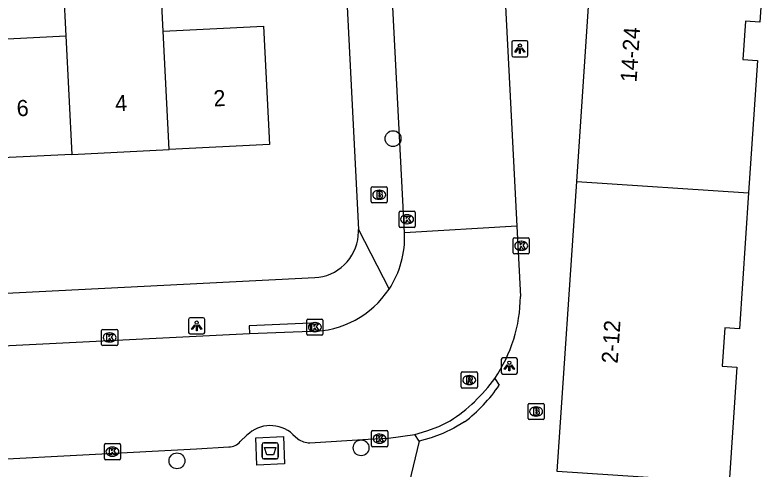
# Model space of a CAD drawing. Extents: x 161084 to 161928, y 385355 to 386522.
# Drawn here: x 161796.19 to 161842.75, y 385863.85 to 385892.02 of the extents above; entities that cross this region are included whole.
import ezdxf

# ---------------------------------------------------------------- set-up
doc = ezdxf.new("R2010")
doc.units = 0
for name, color, linetype in [('IMGEO_Afval_apart_plaats', 7, 'Continuous'), ('IMGEO_Boom', 7, 'Continuous'), ('IMGEO_Brandkraan', 7, 'Continuous'), ('IMGEO_Kolk', 7, 'Continuous'), ('IMGEO_Lichtpunt', 7, 'Continuous'), ('IMGEO_Pand', 7, 'Continuous'), ('IMGEO_Pand_nummerreeks', 7, 'Continuous'), ('IMGEO_Rijbaan_lokaal_open', 7, 'Continuous'), ('IMGEO_Rioolput', 7, 'Continuous'), ('IMGEO_Voetpad_gesloten', 7, 'Continuous'), ('IMGEO_Voetpad_open', 7, 'Continuous')]:
    doc.layers.add(name, color=color, linetype=linetype)

msp = doc.modelspace()

# ---------------------------------------------------------------- linework, layer by layer
at = {"layer": 'IMGEO_Afval_apart_plaats'}
for p, q in [((161811.466, 385864.638), (161811.466, 385865.438)), ((161811.466, 385865.438), (161811.466, 385864.638)), ((161811.566, 385865.538), (161812.356, 385865.538)), ((161812.356, 385865.538), (161811.566, 385865.538)), ((161812.456, 385865.438), (161812.456, 385864.638)), ((161812.456, 385864.638), (161812.456, 385865.438)), ((161812.356, 385864.538), (161811.566, 385864.538)), ((161811.566, 385864.538), (161812.356, 385864.538))]:
    msp.add_line(p, q, dxfattribs=at)
msp.add_lwpolyline([(161811.609, 385865.252), (161812.313, 385865.252), (161812.164, 385864.782), (161811.758, 385864.782), (161811.609, 385865.252)], dxfattribs=at)
for centre, start, end in [((161811.566, 385865.438), 90, 180), ((161811.566, 385865.438), 90, 180), ((161812.356, 385865.438), 0, 90), ((161812.356, 385865.438), 360, 90), ((161811.566, 385864.638), 180, 270), ((161811.566, 385864.638), 180, 270), ((161812.356, 385864.638), 270, 0), ((161812.356, 385864.638), 270, 0)]:
    msp.add_arc(centre, 0.1, start, end, dxfattribs=at)
at = {"layer": 'IMGEO_Boom'}
for centre in [(161819.562, 385884.371), (161817.585, 385865.222), (161806.198, 385864.418)]:
    msp.add_circle(centre, 0.489, dxfattribs=at)
at = {"layer": 'IMGEO_Brandkraan'}
for p, q in [((161818.207, 385880.466), (161818.207, 385881.318)), ((161818.282, 385881.392), (161819.134, 385881.392)), ((161818.695, 385881.172), (161818.72, 385881.172)), ((161819.208, 385881.318), (161819.208, 385880.466)), ((161818.718, 385880.612), (161818.693, 385880.612)), ((161819.134, 385880.392), (161818.282, 385880.392)), ((161827.909, 385867.048), (161827.909, 385867.9)), ((161827.984, 385867.974), (161828.836, 385867.974)), ((161828.91, 385867.9), (161828.91, 385867.048)), ((161828.397, 385867.754), (161828.422, 385867.754)), ((161828.836, 385866.974), (161827.984, 385866.974)), ((161828.42, 385867.194), (161828.395, 385867.194))]:
    msp.add_line(p, q, dxfattribs=at)
for points in [[(161818.207, 385880.466), (161818.207, 385881.318)], [(161818.282, 385881.392), (161819.134, 385881.392)], [(161818.555, 385881.092), (161818.555, 385880.692), (161818.768, 385880.692)], [(161818.786, 385881.092), (161818.555, 385881.092)], [(161818.734, 385881.011), (161818.68, 385881.011), (161818.68, 385880.935)], [(161818.68, 385880.935), (161818.733, 385880.935)], [(161819.208, 385881.318), (161819.208, 385880.466)], [(161818.742, 385880.859), (161818.68, 385880.859), (161818.68, 385880.778)], [(161818.68, 385880.778), (161818.742, 385880.778)], [(161819.134, 385880.392), (161818.282, 385880.392)], [(161827.909, 385867.048), (161827.909, 385867.9)], [(161827.984, 385867.974), (161828.836, 385867.974)], [(161828.91, 385867.9), (161828.91, 385867.048)], [(161828.257, 385867.674), (161828.257, 385867.274), (161828.47, 385867.274)], [(161828.488, 385867.674), (161828.257, 385867.674)], [(161828.436, 385867.593), (161828.382, 385867.593), (161828.382, 385867.517)], [(161828.382, 385867.517), (161828.435, 385867.517)], [(161828.444, 385867.441), (161828.382, 385867.441), (161828.382, 385867.36)], [(161828.836, 385866.974), (161827.984, 385866.974)], [(161828.382, 385867.36), (161828.444, 385867.36)]]:
    msp.add_lwpolyline(points, dxfattribs=at)
for centre, radius, start, end in [((161818.284, 385881.316), 0.0765, 91.552, 178.448), ((161818.284, 385881.316), 0.0765, 91.552, 178.448), ((161818.735, 385880.973), 0.0379, 267.8285, 90.9355), ((161818.79, 385880.947), 0.145, 59.4692, 91.5367), ((161818.815, 385880.994), 0.0922, 285.5137, 58.1501), ((161819.132, 385881.316), 0.0765, 1.552, 88.448), ((161819.132, 385881.316), 0.0765, 1.552, 88.448), ((161818.284, 385880.468), 0.0765, 181.552, 268.448), ((161818.284, 385880.468), 0.0765, 181.552, 268.448), ((161818.743, 385880.818), 0.0404, 269.8759, 90.5077), ((161818.774, 385880.943), 0.251, 268.6676, 293.5347), ((161818.82, 385880.802), 0.105, 301.3115, 78.989), ((161819.132, 385880.468), 0.0765, 271.552, 358.448), ((161819.132, 385880.468), 0.0765, 271.552, 358.448), ((161827.986, 385867.898), 0.0765, 91.552, 178.448), ((161827.986, 385867.898), 0.0765, 91.552, 178.448), ((161828.834, 385867.898), 0.0765, 1.552, 88.448), ((161828.834, 385867.898), 0.0765, 1.552, 88.448), ((161828.437, 385867.555), 0.0379, 267.8285, 90.9355), ((161828.445, 385867.4), 0.0404, 269.8759, 90.5077), ((161828.492, 385867.529), 0.145, 59.4692, 91.5367), ((161828.517, 385867.576), 0.0922, 285.5137, 58.1501), ((161828.522, 385867.384), 0.105, 301.3115, 78.989), ((161827.986, 385867.05), 0.0765, 181.552, 268.448), ((161827.986, 385867.05), 0.0765, 181.552, 268.448), ((161828.476, 385867.525), 0.251, 268.6676, 293.5347), ((161828.834, 385867.05), 0.0765, 271.552, 358.448), ((161828.834, 385867.05), 0.0765, 271.552, 358.448)]:
    msp.add_arc(centre, radius, start, end, dxfattribs=at)
for centre, major_axis, ratio, start_param, end_param in [((161818.694, 385880.892), (-0.387, 0.002), 0.722429, 4.712389, 7.853982), ((161818.719, 385880.892), (-0.39, 0.002), 0.717154, 1.570796, 4.712389), ((161828.396, 385867.474), (-0.387, 0.002), 0.722429, 4.712389, 7.853982), ((161828.421, 385867.474), (-0.39, 0.002), 0.717154, 1.570796, 4.712389)]:
    msp.add_ellipse(centre, major_axis=major_axis, ratio=ratio, start_param=start_param, end_param=end_param, dxfattribs=at)
at = {"layer": 'IMGEO_Kolk'}
for p, q in [((161819.931, 385878.949), (161819.931, 385879.801)), ((161820.006, 385879.875), (161820.858, 385879.875)), ((161820.419, 385879.655), (161820.444, 385879.655)), ((161820.932, 385879.801), (161820.932, 385878.949)), ((161820.442, 385879.095), (161820.417, 385879.095)), ((161820.858, 385878.875), (161820.006, 385878.875)), ((161826.988, 385877.307), (161826.988, 385878.159)), ((161827.063, 385878.233), (161827.915, 385878.233)), ((161827.989, 385878.159), (161827.989, 385877.307)), ((161827.476, 385878.013), (161827.501, 385878.013)), ((161827.915, 385877.233), (161827.063, 385877.233)), ((161827.499, 385877.453), (161827.474, 385877.453)), ((161814.225, 385872.269), (161814.225, 385873.121)), ((161814.3, 385873.195), (161815.152, 385873.195)), ((161815.226, 385873.121), (161815.226, 385872.269)), ((161801.608, 385872.557), (161802.46, 385872.557)), ((161814.713, 385872.975), (161814.738, 385872.975)), ((161801.533, 385871.631), (161801.533, 385872.483)), ((161802.021, 385872.337), (161802.046, 385872.337)), ((161802.534, 385872.483), (161802.534, 385871.631)), ((161815.152, 385872.195), (161814.3, 385872.195)), ((161814.736, 385872.415), (161814.711, 385872.415)), ((161802.044, 385871.777), (161802.019, 385871.777)), ((161802.46, 385871.557), (161801.608, 385871.557)), ((161818.231, 385865.364), (161818.231, 385866.216)), ((161818.306, 385866.29), (161819.158, 385866.29)), ((161818.719, 385866.07), (161818.744, 385866.07)), ((161819.232, 385866.216), (161819.232, 385865.364)), ((161801.709, 385864.561), (161801.709, 385865.413)), ((161801.784, 385865.487), (161802.636, 385865.487)), ((161802.197, 385865.267), (161802.222, 385865.267)), ((161802.71, 385865.413), (161802.71, 385864.561)), ((161819.158, 385865.29), (161818.306, 385865.29)), ((161818.742, 385865.51), (161818.717, 385865.51)), ((161802.22, 385864.707), (161802.195, 385864.707)), ((161802.636, 385864.487), (161801.784, 385864.487))]:
    msp.add_line(p, q, dxfattribs=at)
for points in [[(161819.931, 385878.949), (161819.931, 385879.801)], [(161820.006, 385879.875), (161820.858, 385879.875)], [(161820.252, 385879.575), (161820.375, 385879.575), (161820.375, 385879.424), (161820.505, 385879.575), (161820.669, 385879.575), (161820.523, 385879.424), (161820.676, 385879.175), (161820.524, 385879.175), (161820.439, 385879.339), (161820.375, 385879.272), (161820.375, 385879.175), (161820.252, 385879.175), (161820.252, 385879.575)], [(161820.932, 385879.801), (161820.932, 385878.949)], [(161820.858, 385878.875), (161820.006, 385878.875)], [(161826.988, 385877.307), (161826.988, 385878.159)], [(161827.063, 385878.233), (161827.915, 385878.233)], [(161827.989, 385878.159), (161827.989, 385877.307)], [(161827.309, 385877.933), (161827.432, 385877.933), (161827.432, 385877.782), (161827.562, 385877.933), (161827.726, 385877.933), (161827.58, 385877.782), (161827.733, 385877.533), (161827.581, 385877.533), (161827.496, 385877.697), (161827.432, 385877.63), (161827.432, 385877.533), (161827.309, 385877.533), (161827.309, 385877.933)], [(161827.915, 385877.233), (161827.063, 385877.233)], [(161814.225, 385872.269), (161814.225, 385873.121)], [(161814.3, 385873.195), (161815.152, 385873.195)], [(161815.226, 385873.121), (161815.226, 385872.269)], [(161801.608, 385872.557), (161802.46, 385872.557)], [(161814.546, 385872.895), (161814.669, 385872.895), (161814.669, 385872.744), (161814.799, 385872.895), (161814.963, 385872.895), (161814.817, 385872.744), (161814.97, 385872.495), (161814.818, 385872.495), (161814.733, 385872.659), (161814.669, 385872.592), (161814.669, 385872.495), (161814.546, 385872.495), (161814.546, 385872.895)], [(161801.533, 385871.631), (161801.533, 385872.483)], [(161801.854, 385872.257), (161801.977, 385872.257), (161801.977, 385872.106), (161802.107, 385872.257), (161802.271, 385872.257), (161802.125, 385872.106), (161802.278, 385871.857), (161802.126, 385871.857), (161802.041, 385872.021), (161801.977, 385871.954), (161801.977, 385871.857), (161801.854, 385871.857), (161801.854, 385872.257)], [(161802.534, 385872.483), (161802.534, 385871.631)], [(161815.152, 385872.195), (161814.3, 385872.195)], [(161802.46, 385871.557), (161801.608, 385871.557)], [(161818.231, 385865.364), (161818.231, 385866.216)], [(161818.306, 385866.29), (161819.158, 385866.29)], [(161819.232, 385866.216), (161819.232, 385865.364)], [(161818.552, 385865.99), (161818.675, 385865.99), (161818.675, 385865.839), (161818.805, 385865.99), (161818.969, 385865.99), (161818.823, 385865.839), (161818.976, 385865.59), (161818.824, 385865.59), (161818.739, 385865.754), (161818.675, 385865.687), (161818.675, 385865.59), (161818.552, 385865.59), (161818.552, 385865.99)], [(161801.709, 385864.561), (161801.709, 385865.413)], [(161801.784, 385865.487), (161802.636, 385865.487)], [(161802.03, 385865.187), (161802.153, 385865.187), (161802.153, 385865.036), (161802.283, 385865.187), (161802.447, 385865.187), (161802.301, 385865.036), (161802.454, 385864.787), (161802.302, 385864.787), (161802.217, 385864.951), (161802.153, 385864.884), (161802.153, 385864.787), (161802.03, 385864.787), (161802.03, 385865.187)], [(161802.71, 385865.413), (161802.71, 385864.561)], [(161819.158, 385865.29), (161818.306, 385865.29)], [(161802.636, 385864.487), (161801.784, 385864.487)]]:
    msp.add_lwpolyline(points, dxfattribs=at)
for centre, start, end in [((161820.008, 385879.799), 91.552, 178.448), ((161820.008, 385879.799), 91.552, 178.448), ((161820.856, 385879.799), 1.552, 88.448), ((161820.856, 385879.799), 1.552, 88.448), ((161820.008, 385878.951), 181.552, 268.448), ((161820.008, 385878.951), 181.552, 268.448), ((161820.856, 385878.951), 271.552, 358.448), ((161820.856, 385878.951), 271.552, 358.448), ((161827.065, 385878.157), 91.552, 178.448), ((161827.065, 385878.157), 91.552, 178.448), ((161827.913, 385878.157), 1.552, 88.448), ((161827.913, 385878.157), 1.552, 88.448), ((161827.065, 385877.309), 181.552, 268.448), ((161827.065, 385877.309), 181.552, 268.448), ((161827.913, 385877.309), 271.552, 358.448), ((161827.913, 385877.309), 271.552, 358.448), ((161814.302, 385873.119), 91.552, 178.448), ((161814.302, 385873.119), 91.552, 178.448), ((161815.15, 385873.119), 1.552, 88.448), ((161815.15, 385873.119), 1.552, 88.448), ((161801.61, 385872.481), 91.552, 178.448), ((161801.61, 385872.481), 91.552, 178.448), ((161802.458, 385872.481), 1.552, 88.448), ((161802.458, 385872.481), 1.552, 88.448), ((161814.302, 385872.271), 181.552, 268.448), ((161814.302, 385872.271), 181.552, 268.448), ((161815.15, 385872.271), 271.552, 358.448), ((161815.15, 385872.271), 271.552, 358.448), ((161801.61, 385871.633), 181.552, 268.448), ((161801.61, 385871.633), 181.552, 268.448), ((161802.458, 385871.633), 271.552, 358.448), ((161802.458, 385871.633), 271.552, 358.448), ((161818.308, 385866.214), 91.552, 178.448), ((161818.308, 385866.214), 91.552, 178.448), ((161819.156, 385866.214), 1.552, 88.448), ((161819.156, 385866.214), 1.552, 88.448), ((161801.786, 385865.411), 91.552, 178.448), ((161801.786, 385865.411), 91.552, 178.448), ((161802.634, 385865.411), 1.552, 88.448), ((161802.634, 385865.411), 1.552, 88.448), ((161818.308, 385865.366), 181.552, 268.448), ((161818.308, 385865.366), 181.552, 268.448), ((161819.156, 385865.366), 271.552, 358.448), ((161819.156, 385865.366), 271.552, 358.448), ((161801.786, 385864.563), 181.552, 268.448), ((161801.786, 385864.563), 181.552, 268.448), ((161802.634, 385864.563), 271.552, 358.448), ((161802.634, 385864.563), 271.552, 358.448)]:
    msp.add_arc(centre, 0.0765, start, end, dxfattribs=at)
for centre, major_axis, ratio, start_param, end_param in [((161820.418, 385879.375), (-0.387, 0.002), 0.722429, 4.712389, 7.853982), ((161820.443, 385879.375), (-0.39, 0.002), 0.717154, 1.570796, 4.712389), ((161827.475, 385877.733), (-0.387, 0.002), 0.722429, 4.712389, 7.853982), ((161827.5, 385877.733), (-0.39, 0.002), 0.717154, 1.570796, 4.712389), ((161814.712, 385872.695), (-0.387, 0.002), 0.722429, 4.712389, 7.853982), ((161814.737, 385872.695), (-0.39, 0.002), 0.717154, 1.570796, 4.712389), ((161802.02, 385872.057), (-0.387, 0.002), 0.722429, 4.712389, 7.853982), ((161802.045, 385872.057), (-0.39, 0.002), 0.717154, 1.570796, 4.712389), ((161818.718, 385865.79), (-0.387, 0.002), 0.722429, 4.712389, 7.853982), ((161818.743, 385865.79), (-0.39, 0.002), 0.717154, 1.570796, 4.712389), ((161802.196, 385864.987), (-0.387, 0.002), 0.722429, 4.712389, 7.853982), ((161802.221, 385864.987), (-0.39, 0.002), 0.717154, 1.570796, 4.712389)]:
    msp.add_ellipse(centre, major_axis=major_axis, ratio=ratio, start_param=start_param, end_param=end_param, dxfattribs=at)
at = {"layer": 'IMGEO_Lichtpunt'}
for p, q in [((161826.91, 385890.338), (161826.91, 385889.531)), ((161826.91, 385890.338), (161826.91, 385889.531)), ((161827.812, 385890.433), (161827.004, 385890.433)), ((161827.812, 385890.433), (161827.004, 385890.433)), ((161827.906, 385889.531), (161827.906, 385890.338)), ((161827.906, 385889.531), (161827.906, 385890.338)), ((161827.004, 385889.437), (161827.812, 385889.437)), ((161827.004, 385889.437), (161827.812, 385889.437)), ((161806.921, 385873.18), (161806.921, 385872.373)), ((161806.921, 385873.18), (161806.921, 385872.373)), ((161807.823, 385873.275), (161807.015, 385873.275)), ((161807.823, 385873.275), (161807.015, 385873.275)), ((161807.917, 385872.373), (161807.917, 385873.18)), ((161807.917, 385872.373), (161807.917, 385873.18)), ((161807.015, 385872.279), (161807.823, 385872.279)), ((161807.015, 385872.279), (161807.823, 385872.279)), ((161826.254, 385870.695), (161826.254, 385869.888)), ((161826.254, 385870.695), (161826.254, 385869.888)), ((161827.156, 385870.79), (161826.348, 385870.79)), ((161827.156, 385870.79), (161826.348, 385870.79)), ((161827.25, 385869.888), (161827.25, 385870.695)), ((161827.25, 385869.888), (161827.25, 385870.695)), ((161826.348, 385869.794), (161827.156, 385869.794)), ((161826.348, 385869.794), (161827.156, 385869.794))]:
    msp.add_line(p, q, dxfattribs=at)
for points in [[(161827.284, 385890.002), (161827.323, 385889.974), (161827.135, 385889.712), (161827.097, 385889.739), (161827.284, 385890.002)], [(161827.386, 385889.954), (161827.433, 385889.954), (161827.433, 385889.632), (161827.386, 385889.632), (161827.386, 385889.954)], [(161827.496, 385889.974), (161827.534, 385890.001), (161827.721, 385889.739), (161827.682, 385889.711), (161827.496, 385889.974)], [(161807.295, 385872.844), (161807.334, 385872.816), (161807.146, 385872.554), (161807.108, 385872.581), (161807.295, 385872.844)], [(161807.397, 385872.796), (161807.444, 385872.796), (161807.444, 385872.474), (161807.397, 385872.474), (161807.397, 385872.796)], [(161807.507, 385872.816), (161807.545, 385872.843), (161807.732, 385872.581), (161807.693, 385872.553), (161807.507, 385872.816)], [(161826.628, 385870.359), (161826.667, 385870.331), (161826.479, 385870.069), (161826.441, 385870.096), (161826.628, 385870.359)], [(161826.73, 385870.311), (161826.777, 385870.311), (161826.777, 385869.989), (161826.73, 385869.989), (161826.73, 385870.311)], [(161826.84, 385870.331), (161826.878, 385870.358), (161827.065, 385870.096), (161827.026, 385870.068), (161826.84, 385870.331)]]:
    msp.add_lwpolyline(points, dxfattribs=at)
for centre in [(161827.409, 385890.136), (161807.42, 385872.978), (161826.753, 385870.493)]:
    msp.add_circle(centre, 0.0994, dxfattribs=at)
for centre, start, end in [((161827.004, 385890.338), 90, 180), ((161827.004, 385890.338), 90, 180), ((161827.812, 385890.338), 0, 90), ((161827.812, 385890.338), 0, 90), ((161827.004, 385889.531), 180, 270), ((161827.004, 385889.531), 180, 270), ((161827.812, 385889.531), 270, 0), ((161827.812, 385889.531), 270, 360), ((161807.015, 385873.18), 90, 180), ((161807.015, 385873.18), 90, 180), ((161807.823, 385873.18), 0, 90), ((161807.823, 385873.18), 0, 90), ((161807.015, 385872.373), 180, 270), ((161807.015, 385872.373), 180, 270), ((161807.823, 385872.373), 270, 0), ((161807.823, 385872.373), 270, 360), ((161826.348, 385870.695), 90, 180), ((161826.348, 385870.695), 90, 180), ((161827.156, 385870.695), 0, 90), ((161827.156, 385870.695), 0, 90), ((161826.348, 385869.888), 180, 270), ((161826.348, 385869.888), 180, 270), ((161827.156, 385869.888), 270, 0), ((161827.156, 385869.888), 270, 360)]:
    msp.add_arc(centre, 0.0946, start, end, dxfattribs=at)
at = {"layer": 'IMGEO_Pand'}
for points in [[(161830.921, 385881.723), (161832.124, 385899.683)], [(161842.746, 385898.971), (161842.251, 385891.582), (161841.351, 385891.642), (161841.192, 385889.262), (161842.092, 385889.202), (161841.543, 385881.011)], [(161805.352, 385891.028), (161805.207, 385893.908), (161799.179, 385893.604), (161799.324, 385890.724)], [(161805.352, 385891.028), (161811.558, 385891.34), (161811.927, 385884.008), (161805.721, 385883.696)], [(161793.296, 385890.421), (161799.324, 385890.724)], [(161799.324, 385890.724), (161799.693, 385883.392)], [(161805.721, 385883.696), (161805.352, 385891.028)], [(161799.693, 385883.392), (161793.665, 385883.089)], [(161799.693, 385883.392), (161805.721, 385883.696)], [(161829.718, 385863.763), (161830.921, 385881.723)], [(161830.921, 385881.723), (161841.543, 385881.011)], [(161841.543, 385881.011), (161840.98, 385872.602), (161840.08, 385872.662), (161839.921, 385870.283), (161840.821, 385870.222), (161840.34, 385863.051), (161829.718, 385863.763)]]:
    msp.add_lwpolyline(points, dxfattribs=at)
at = {"layer": 'IMGEO_Rijbaan_lokaal_open'}
for points in [[(161824.543, 385930.825), (161826.78, 385887.396), (161827.216, 385878.955)], [(161820.274, 385878.537), (161817.598, 385930.465)], [(161827.216, 385878.955), (161820.274, 385878.537)], [(161827.216, 385878.955), (161827.441, 385874.599)], [(161810.687, 385872.274), (161784.274, 385870.958), (161773.393, 385870.455)], [(161814.478, 385872.433), (161810.687, 385872.274)], [(161820.907, 385866.051), (161821.661, 385866.268), (161822.392, 385866.552), (161823.095, 385866.901)], [(161813.372, 385866.051), (161813.677, 385865.784)], [(161814.419, 385865.539), (161818.019, 385865.757), (161819.279, 385865.818), (161820.907, 385866.051)], [(161810.107, 385865.612), (161810.526, 385865.999)], [(161787.867, 385864.134), (161807.406, 385865.168), (161809.403, 385865.283)]]:
    msp.add_lwpolyline(points, dxfattribs=at)
for centre, radius, start, end in [((161814.453, 385878.26), 5.827, 326.5247, 2.7236), ((161814.454, 385878.259), 5.826, 270.2348, 326.5319), ((161818.256, 385874.689), 9.185, 325.7981, 359.4386), ((161817.67, 385875.363), 10.052, 302.667, 324.5023), ((161811.976, 385864.552), 2.049, 47.0412, 135.0523), ((161809.395, 385866.218), 0.935, 270.4956, 319.6006), ((161814.408, 385866.751), 1.213, 232.9303, 270.5244)]:
    msp.add_arc(centre, radius, start, end, dxfattribs=at)
at = {"layer": 'IMGEO_Rioolput'}
for p, q in [((161823.775, 385868.995), (161823.775, 385869.847)), ((161823.85, 385869.921), (161824.702, 385869.921)), ((161824.776, 385869.847), (161824.776, 385868.995)), ((161824.263, 385869.701), (161824.288, 385869.701)), ((161824.702, 385868.921), (161823.85, 385868.921)), ((161824.286, 385869.141), (161824.261, 385869.141))]:
    msp.add_line(p, q, dxfattribs=at)
for points in [[(161823.775, 385868.995), (161823.775, 385869.847)], [(161823.85, 385869.921), (161824.702, 385869.921)], [(161824.776, 385869.847), (161824.776, 385868.995)], [(161824.364, 385869.619), (161824.112, 385869.621), (161824.112, 385869.221)], [(161824.112, 385869.221), (161824.236, 385869.221), (161824.236, 385869.383), (161824.247, 385869.383)], [(161824.29, 385869.54), (161824.236, 385869.54), (161824.236, 385869.459)], [(161824.236, 385869.459), (161824.288, 385869.459)], [(161824.294, 385869.354), (161824.365, 385869.221), (161824.505, 385869.221), (161824.44, 385869.347)], [(161824.702, 385868.921), (161823.85, 385868.921)]]:
    msp.add_lwpolyline(points, dxfattribs=at)
for centre, radius, start, end in [((161823.852, 385869.845), 0.0765, 91.552, 178.448), ((161823.852, 385869.845), 0.0765, 91.552, 178.448), ((161824.7, 385869.845), 0.0765, 1.552, 88.448), ((161824.7, 385869.845), 0.0765, 1.552, 88.448), ((161824.246, 385869.33), 0.0533, 26.0293, 88.6989), ((161824.272, 385869.648), 0.19, 274.7715, 282.9687), ((161824.296, 385869.444), 0.0964, 77.0061, 93.1865), ((161824.31, 385869.501), 0.0378, 276.6634, 79.6772), ((161824.363, 385869.509), 0.109, 350.3612, 89.416), ((161824.361, 385869.509), 0.112, 277.5842, 350.9817), ((161824.345, 385869.294), 0.108, 29.5134, 73.7905), ((161823.852, 385868.997), 0.0765, 181.552, 268.448), ((161823.852, 385868.997), 0.0765, 181.552, 268.448), ((161824.7, 385868.997), 0.0765, 271.552, 358.448), ((161824.7, 385868.997), 0.0765, 271.552, 358.448)]:
    msp.add_arc(centre, radius, start, end, dxfattribs=at)
for centre, major_axis, ratio, start_param, end_param in [((161824.262, 385869.421), (-0.387, 0.002), 0.722429, 4.712389, 7.853982), ((161824.287, 385869.421), (-0.39, 0.002), 0.717154, 1.570796, 4.712389)]:
    msp.add_ellipse(centre, major_axis=major_axis, ratio=ratio, start_param=start_param, end_param=end_param, dxfattribs=at)
at = {"layer": 'IMGEO_Voetpad_gesloten'}
msp.add_lwpolyline([(161811.077, 385865.852), (161812.78, 385865.917), (161812.845, 385864.224), (161811.142, 385864.159), (161811.077, 385865.852)], dxfattribs=at)
at = {"layer": 'IMGEO_Voetpad_open'}
for points in [[(161816.29, 385901.204), (161816.297, 385901.071), (161817.417, 385878.743)], [(161773.699, 385873.684), (161814.72, 385875.762), (161814.973, 385875.786), (161815.223, 385875.833), (161815.468, 385875.902), (161815.706, 385875.992), (161815.934, 385876.104), (161816.152, 385876.235), (161816.357, 385876.385), (161816.548, 385876.553), (161816.724, 385876.738), (161816.882, 385876.937), (161817.021, 385877.149), (161817.141, 385877.374), (161817.241, 385877.608), (161817.319, 385877.85), (161817.375, 385878.098), (161817.409, 385878.35), (161817.42, 385878.604), (161817.417, 385878.743)], [(161817.417, 385878.743), (161819.314, 385875.046)], [(161814.478, 385872.433), (161814.453, 385872.933), (161810.662, 385872.773), (161810.687, 385872.274)], [(161825.853, 385869.526), (161826.131, 385869.111)], [(161823.971, 385866.826), (161823.317, 385866.436), (161822.631, 385866.106), (161821.919, 385865.839), (161821.185, 385865.636)], [(161821.185, 385865.636), (161820.907, 385866.051)], [(161821.185, 385865.636), (161820.549, 385863.056)]]:
    msp.add_lwpolyline(points, dxfattribs=at)
msp.add_arc((161818.318, 385874.333), 9.397, 306.9798, 326.2419, dxfattribs=at)

# ---------------------------------------------------------------- texts
at = {"layer": 'IMGEO_Pand_nummerreeks'}
for s, rotation, p in [('14-24', 86.1678, (161834.618, 385887.835)), ('4', 2.882, (161802.395, 385886.051)), ('2', 2.881, (161808.48, 385886.357)), ('6', 2.881, (161796.308, 385885.745)), ('2-12', 86.1678, (161833.451, 385870.419))]:
    msp.add_text(s, height=1, rotation=rotation, dxfattribs=at).set_placement(p)

doc.saveas('drawing.dxf')
